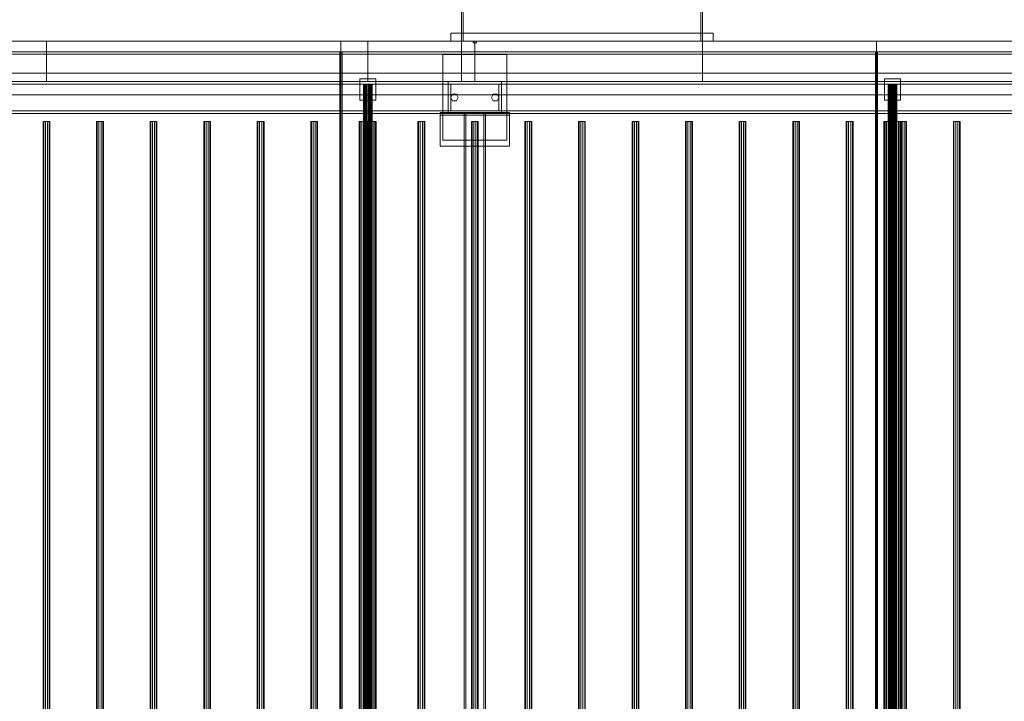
# Model space of a CAD drawing. Header units: millimetres. Extents: x -3490 to 61924, y -72580 to 6847.
# Tile 912 of 1056: x 45611 to 47450, y -17832 to -16560. Entities that reach past the tile are written whole.
import ezdxf

# ---------------------------------------------------------------- set-up
doc = ezdxf.new("R2010")
doc.units = ezdxf.units.MM
doc.layers.add('superior_secador', color=7, linetype='Continuous', lineweight=0)

msp = doc.modelspace()

# ---------------------------------------------------------------- linework, layer by layer
at = {"layer": 'superior_secador'}
for p, q in [((46436.134, -16600), (46436.134, -16210)), ((46439.134, -16210), (46439.134, -16600)), ((46883.134, -16600), (46883.134, -16210)), ((46886.134, -16210), (46886.134, -16600)), ((46416.134, -16600), (46416.134, -16585)), ((46416.134, -16585), (46906.134, -16585)), ((46416.134, -16585), (46436.134, -16585)), ((46436.134, -16585), (46436.134, -16600)), ((46886.134, -16600), (46886.134, -16585)), ((46886.134, -16585), (46906.134, -16585)), ((46906.134, -16585), (46906.134, -16600)), ((40461.134, -16600), (60461.134, -16600)), ((45211.134, -16600), (46211.134, -16600)), ((45461.134, -16600), (45661.134, -16600)), ((45661.134, -16600), (45661.134, -16675)), ((45661.134, -16600), (46261.134, -16600)), ((46211.134, -16600), (46211.134, -19400)), ((46211.134, -16600), (47211.134, -16600)), ((46261.134, -16600), (46261.134, -16675)), ((46261.134, -16600), (46436.134, -16600)), ((46906.134, -16600), (46416.134, -16600)), ((46436.134, -16600), (46416.134, -16600)), ((46436.134, -16600), (46436.134, -16675)), ((46436.134, -16600), (46461.134, -16600)), ((46886.134, -16600), (46436.134, -16600)), ((46439.134, -16600), (46436.134, -16600)), ((46458.134, -16603), (46458.134, -16600)), ((46458.134, -16600), (46464.134, -16600)), ((46464.134, -16603), (46458.134, -16603)), ((46461.134, -16600), (46461.134, -16675)), ((46461.134, -16600), (46886.134, -16600)), ((46464.134, -16600), (46464.134, -16603)), ((46886.134, -16600), (46883.134, -16600)), ((46886.134, -16600), (46886.134, -16675)), ((46886.134, -16600), (47461.134, -16600)), ((46906.134, -16600), (46886.134, -16600)), ((47211.134, -16600), (47211.134, -19400)), ((47211.134, -16600), (48211.134, -16600)), ((60461.134, -16620), (40461.134, -16620)), ((46209.134, -19380), (46209.134, -16620)), ((46209.134, -16620), (46213.134, -16620)), ((46213.134, -16620), (46213.134, -19380)), ((47209.134, -19380), (47209.134, -16620)), ((47209.134, -16620), (47213.134, -16620)), ((47213.134, -16620), (47213.134, -19380)), ((60461.134, -16624), (40461.134, -16624)), ((46401.134, -16785), (46401.134, -16625)), ((46401.134, -16625), (46521.134, -16625)), ((46521.134, -16625), (46521.134, -16785)), ((40461.134, -16675), (60461.134, -16675)), ((40811.134, -16660), (60111.134, -16660)), ((45661.134, -16675), (45461.134, -16675)), ((46261.134, -16675), (45661.134, -16675)), ((46246.134, -16710), (46246.134, -16670)), ((46246.134, -16670), (46276.134, -16670)), ((46436.134, -16675), (46261.134, -16675)), ((46276.134, -16670), (46276.134, -16710)), ((46411.134, -16680), (46411.134, -16675)), ((46411.134, -16675), (46511.134, -16675)), ((46461.134, -16675), (46436.134, -16675)), ((46886.134, -16675), (46461.134, -16675)), ((46511.134, -16675), (46511.134, -16680)), ((47461.134, -16675), (46886.134, -16675)), ((47226.134, -16710), (47226.134, -16670)), ((47226.134, -16670), (47256.134, -16670)), ((47256.134, -16670), (47256.134, -16710)), ((60461.134, -16680), (40461.134, -16680)), ((46253.406, -16680), (46253.134, -16680)), ((46253.134, -16680), (46253.134, -19320)), ((46254.206, -16680), (46253.406, -16680)), ((46253.406, -16680), (46253.406, -19320)), ((46255.477, -16680), (46254.206, -16680)), ((46254.206, -16680), (46254.206, -19320)), ((46257.134, -16680), (46255.477, -16680)), ((46255.477, -16680), (46255.477, -19320)), ((46259.063, -16680), (46257.134, -16680)), ((46257.134, -16680), (46257.134, -19320)), ((46261.134, -16680), (46259.063, -16680)), ((46259.063, -16680), (46259.063, -19320)), ((46263.204, -16680), (46261.134, -16680)), ((46261.134, -16680), (46261.134, -19320)), ((46265.134, -16680), (46263.204, -16680)), ((46263.204, -16680), (46263.204, -19320)), ((46266.791, -16680), (46265.134, -16680)), ((46265.134, -16680), (46265.134, -19320)), ((46268.062, -16680), (46266.791, -16680)), ((46266.791, -16680), (46266.791, -19320)), ((46268.861, -16680), (46268.062, -16680)), ((46268.062, -16680), (46268.062, -19320)), ((46268.861, -16680), (46269.134, -16680)), ((46268.861, -16680), (46268.861, -19320)), ((46269.134, -19320), (46269.134, -16680)), ((46511.134, -16680), (46411.134, -16680)), ((46411.134, -16730), (46411.134, -16680)), ((46411.134, -16680), (46416.134, -16680)), ((46416.134, -16680), (46416.134, -16730)), ((46506.134, -16730), (46506.134, -16680)), ((46506.134, -16680), (46511.134, -16680)), ((46511.134, -16680), (46511.134, -16730)), ((47233.406, -16680), (47233.134, -16680)), ((47233.134, -16680), (47233.134, -19320)), ((47234.206, -16680), (47233.406, -16680)), ((47233.406, -16680), (47233.406, -19320)), ((47235.477, -16680), (47234.206, -16680)), ((47234.206, -16680), (47234.206, -19320)), ((47237.134, -16680), (47235.477, -16680)), ((47235.477, -16680), (47235.477, -19320)), ((47239.063, -16680), (47237.134, -16680)), ((47237.134, -16680), (47237.134, -19320)), ((47241.134, -16680), (47239.063, -16680)), ((47239.063, -16680), (47239.063, -19320)), ((47243.204, -16680), (47241.134, -16680)), ((47241.134, -16680), (47241.134, -19320)), ((47245.134, -16680), (47243.204, -16680)), ((47243.204, -16680), (47243.204, -19320)), ((47246.791, -16680), (47245.134, -16680)), ((47245.134, -16680), (47245.134, -19320)), ((47248.062, -16680), (47246.791, -16680)), ((47246.791, -16680), (47246.791, -19320)), ((47248.861, -16680), (47248.062, -16680)), ((47248.062, -16680), (47248.062, -19320)), ((47248.861, -16680), (47249.134, -16680)), ((47248.861, -16680), (47248.861, -19320)), ((47249.134, -19320), (47249.134, -16680)), ((60111.134, -16700), (40811.134, -16700)), ((46276.134, -16710), (46246.134, -16710)), ((46416.134, -16705), (46419.634, -16698.938)), ((46419.634, -16711.062), (46416.134, -16705)), ((46419.634, -16698.938), (46426.634, -16698.938)), ((46426.634, -16711.062), (46419.634, -16711.062)), ((46426.634, -16698.938), (46430.134, -16705)), ((46430.134, -16705), (46426.634, -16711.062)), ((46492.134, -16705), (46495.634, -16698.938)), ((46495.634, -16711.062), (46492.134, -16705)), ((46495.634, -16698.938), (46502.634, -16698.938)), ((46502.634, -16711.062), (46495.634, -16711.062)), ((46502.634, -16698.938), (46506.134, -16705)), ((46506.134, -16705), (46502.634, -16711.062)), ((47256.134, -16710), (47226.134, -16710)), ((40461.134, -16730), (60461.134, -16730)), ((46396.134, -16738), (46396.134, -16733)), ((46396.134, -16733), (46526.134, -16733)), ((46396.134, -16796), (46396.134, -16733)), ((46411.134, -16735), (46411.134, -16730)), ((46411.134, -16730), (46511.134, -16730)), ((46416.134, -16730), (46411.134, -16730)), ((46511.134, -16730), (46506.134, -16730)), ((46511.134, -16730), (46511.134, -16735)), ((46526.134, -16733), (46526.134, -16738)), ((46526.134, -16733), (46526.134, -16796)), ((60461.134, -16735), (40461.134, -16735)), ((45655.997, -16750), (45654.784, -16750)), ((45654.784, -16750), (45654.784, -19250)), ((45659.172, -16750), (45655.997, -16750)), ((45655.997, -16750), (45655.997, -19250)), ((45663.096, -16750), (45659.172, -16750)), ((45659.172, -16750), (45659.172, -19250)), ((45666.271, -16750), (45663.096, -16750)), ((45663.096, -16750), (45663.096, -19250)), ((45666.271, -16750), (45667.484, -16750)), ((45666.271, -16750), (45666.271, -19250)), ((45667.484, -19250), (45667.484, -16750)), ((45755.997, -16750), (45754.784, -16750)), ((45754.784, -16750), (45754.784, -19250)), ((45759.172, -16750), (45755.997, -16750)), ((45755.997, -16750), (45755.997, -19250)), ((45763.096, -16750), (45759.172, -16750)), ((45759.172, -16750), (45759.172, -19250)), ((45766.271, -16750), (45763.096, -16750)), ((45763.096, -16750), (45763.096, -19250)), ((45766.271, -16750), (45767.484, -16750)), ((45766.271, -16750), (45766.271, -19250)), ((45767.484, -19250), (45767.484, -16750)), ((45855.997, -16750), (45854.784, -16750)), ((45854.784, -16750), (45854.784, -19250)), ((45859.172, -16750), (45855.997, -16750)), ((45855.997, -16750), (45855.997, -19250)), ((45863.096, -16750), (45859.172, -16750)), ((45859.172, -16750), (45859.172, -19250)), ((45866.271, -16750), (45863.096, -16750)), ((45863.096, -16750), (45863.096, -19250)), ((45866.271, -16750), (45867.484, -16750)), ((45866.271, -16750), (45866.271, -19250)), ((45867.484, -19250), (45867.484, -16750)), ((45955.997, -16750), (45954.784, -16750)), ((45954.784, -16750), (45954.784, -19250)), ((45959.172, -16750), (45955.997, -16750)), ((45955.997, -16750), (45955.997, -19250)), ((45963.096, -16750), (45959.172, -16750)), ((45959.172, -16750), (45959.172, -19250)), ((45966.271, -16750), (45963.096, -16750)), ((45963.096, -16750), (45963.096, -19250)), ((45966.271, -16750), (45967.484, -16750)), ((45966.271, -16750), (45966.271, -19250)), ((45967.484, -19250), (45967.484, -16750)), ((46055.997, -16750), (46054.784, -16750)), ((46054.784, -16750), (46054.784, -19250)), ((46059.172, -16750), (46055.997, -16750)), ((46055.997, -16750), (46055.997, -19250)), ((46063.096, -16750), (46059.172, -16750)), ((46059.172, -16750), (46059.172, -19250)), ((46066.271, -16750), (46063.096, -16750)), ((46063.096, -16750), (46063.096, -19250)), ((46066.271, -16750), (46067.484, -16750)), ((46066.271, -16750), (46066.271, -19250)), ((46067.484, -19250), (46067.484, -16750)), ((46155.997, -16750), (46154.784, -16750)), ((46154.784, -16750), (46154.784, -19250)), ((46159.172, -16750), (46155.997, -16750)), ((46155.997, -16750), (46155.997, -19250)), ((46163.096, -16750), (46159.172, -16750)), ((46159.172, -16750), (46159.172, -19250)), ((46166.271, -16750), (46163.096, -16750)), ((46163.096, -16750), (46163.096, -19250)), ((46166.271, -16750), (46167.484, -16750)), ((46166.271, -16750), (46166.271, -19250)), ((46167.484, -19250), (46167.484, -16750)), ((46245.679, -16750), (46245.134, -16750)), ((46245.134, -16750), (46245.134, -19250)), ((46247.277, -16750), (46245.679, -16750)), ((46245.679, -16750), (46245.679, -19250)), ((46249.82, -16750), (46247.277, -16750)), ((46247.277, -16750), (46247.277, -19250)), ((46253.134, -16750), (46249.82, -16750)), ((46249.82, -16750), (46249.82, -19250)), ((46256.993, -16750), (46253.134, -16750)), ((46253.134, -16750), (46253.134, -19250)), ((46255.997, -16750), (46254.784, -16750)), ((46254.784, -16750), (46254.784, -19250)), ((46259.172, -16750), (46255.997, -16750)), ((46255.997, -16750), (46255.997, -19250)), ((46261.134, -16750), (46256.993, -16750)), ((46256.993, -16750), (46256.993, -19250)), ((46263.096, -16750), (46259.172, -16750)), ((46259.172, -16750), (46259.172, -19250)), ((46265.275, -16750), (46261.134, -16750)), ((46261.134, -16750), (46261.134, -19250)), ((46266.271, -16750), (46263.096, -16750)), ((46263.096, -16750), (46263.096, -19250)), ((46269.134, -16750), (46265.275, -16750)), ((46265.275, -16750), (46265.275, -19250)), ((46266.271, -16750), (46267.484, -16750)), ((46266.271, -16750), (46266.271, -19250)), ((46267.484, -19250), (46267.484, -16750)), ((46272.448, -16750), (46269.134, -16750)), ((46269.134, -16750), (46269.134, -19250)), ((46274.99, -16750), (46272.448, -16750)), ((46272.448, -16750), (46272.448, -19250)), ((46276.589, -16750), (46274.99, -16750)), ((46274.99, -16750), (46274.99, -19250)), ((46276.589, -16750), (46277.134, -16750)), ((46276.589, -16750), (46276.589, -19250)), ((46277.134, -19250), (46277.134, -16750)), ((46355.997, -16750), (46354.784, -16750)), ((46354.784, -16750), (46354.784, -19250)), ((46359.172, -16750), (46355.997, -16750)), ((46355.997, -16750), (46355.997, -19250)), ((46363.096, -16750), (46359.172, -16750)), ((46359.172, -16750), (46359.172, -19250)), ((46366.271, -16750), (46363.096, -16750)), ((46363.096, -16750), (46363.096, -19250)), ((46366.271, -16750), (46367.484, -16750)), ((46366.271, -16750), (46366.271, -19250)), ((46367.484, -19250), (46367.484, -16750)), ((46526.134, -16738), (46396.134, -16738)), ((46511.134, -16735), (46411.134, -16735)), ((46441.134, -19265), (46441.134, -16735)), ((46441.134, -16735), (46481.134, -16735)), ((46441.134, -16735), (46444.134, -16735)), ((46444.134, -16735), (46444.134, -19265)), ((46455.997, -16750), (46454.784, -16750)), ((46454.784, -16750), (46454.784, -19250)), ((46459.172, -16750), (46455.997, -16750)), ((46455.997, -16750), (46455.997, -19250)), ((46463.096, -16750), (46459.172, -16750)), ((46459.172, -16750), (46459.172, -19250)), ((46466.271, -16750), (46463.096, -16750)), ((46463.096, -16750), (46463.096, -19250)), ((46466.271, -16750), (46467.484, -16750)), ((46466.271, -16750), (46466.271, -19250)), ((46467.484, -19250), (46467.484, -16750)), ((46478.134, -19265), (46478.134, -16735)), ((46478.134, -16735), (46481.134, -16735)), ((46481.134, -16735), (46481.134, -19265)), ((46555.997, -16750), (46554.784, -16750)), ((46554.784, -16750), (46554.784, -19250)), ((46559.172, -16750), (46555.997, -16750)), ((46555.997, -16750), (46555.997, -19250)), ((46563.096, -16750), (46559.172, -16750)), ((46559.172, -16750), (46559.172, -19250)), ((46566.271, -16750), (46563.096, -16750)), ((46563.096, -16750), (46563.096, -19250)), ((46566.271, -16750), (46567.484, -16750)), ((46566.271, -16750), (46566.271, -19250)), ((46567.484, -19250), (46567.484, -16750)), ((46655.997, -16750), (46654.784, -16750)), ((46654.784, -16750), (46654.784, -19250)), ((46659.172, -16750), (46655.997, -16750)), ((46655.997, -16750), (46655.997, -19250)), ((46663.096, -16750), (46659.172, -16750)), ((46659.172, -16750), (46659.172, -19250)), ((46666.271, -16750), (46663.096, -16750)), ((46663.096, -16750), (46663.096, -19250)), ((46666.271, -16750), (46667.484, -16750)), ((46666.271, -16750), (46666.271, -19250)), ((46667.484, -19250), (46667.484, -16750)), ((46755.997, -16750), (46754.784, -16750)), ((46754.784, -16750), (46754.784, -19250)), ((46759.172, -16750), (46755.997, -16750)), ((46755.997, -16750), (46755.997, -19250)), ((46763.096, -16750), (46759.172, -16750)), ((46759.172, -16750), (46759.172, -19250)), ((46766.271, -16750), (46763.096, -16750)), ((46763.096, -16750), (46763.096, -19250)), ((46766.271, -16750), (46767.484, -16750)), ((46766.271, -16750), (46766.271, -19250)), ((46767.484, -19250), (46767.484, -16750)), ((46855.997, -16750), (46854.784, -16750)), ((46854.784, -16750), (46854.784, -19250)), ((46859.172, -16750), (46855.997, -16750)), ((46855.997, -16750), (46855.997, -19250)), ((46863.096, -16750), (46859.172, -16750)), ((46859.172, -16750), (46859.172, -19250)), ((46866.271, -16750), (46863.096, -16750)), ((46863.096, -16750), (46863.096, -19250)), ((46866.271, -16750), (46867.484, -16750)), ((46866.271, -16750), (46866.271, -19250)), ((46867.484, -19250), (46867.484, -16750)), ((46955.997, -16750), (46954.784, -16750)), ((46954.784, -16750), (46954.784, -19250)), ((46959.172, -16750), (46955.997, -16750)), ((46955.997, -16750), (46955.997, -19250)), ((46963.096, -16750), (46959.172, -16750)), ((46959.172, -16750), (46959.172, -19250)), ((46966.271, -16750), (46963.096, -16750)), ((46963.096, -16750), (46963.096, -19250)), ((46966.271, -16750), (46967.484, -16750)), ((46966.271, -16750), (46966.271, -19250)), ((46967.484, -19250), (46967.484, -16750)), ((47055.997, -16750), (47054.784, -16750)), ((47054.784, -16750), (47054.784, -19250)), ((47059.172, -16750), (47055.997, -16750)), ((47055.997, -16750), (47055.997, -19250)), ((47063.096, -16750), (47059.172, -16750)), ((47059.172, -16750), (47059.172, -19250)), ((47066.271, -16750), (47063.096, -16750)), ((47063.096, -16750), (47063.096, -19250)), ((47066.271, -16750), (47067.484, -16750)), ((47066.271, -16750), (47066.271, -19250)), ((47067.484, -19250), (47067.484, -16750)), ((47155.997, -16750), (47154.784, -16750)), ((47154.784, -16750), (47154.784, -19250)), ((47159.172, -16750), (47155.997, -16750)), ((47155.997, -16750), (47155.997, -19250)), ((47163.096, -16750), (47159.172, -16750)), ((47159.172, -16750), (47159.172, -19250)), ((47166.271, -16750), (47163.096, -16750)), ((47163.096, -16750), (47163.096, -19250)), ((47166.271, -16750), (47167.484, -16750)), ((47166.271, -16750), (47166.271, -19250)), ((47167.484, -19250), (47167.484, -16750)), ((47225.679, -16750), (47225.134, -16750)), ((47225.134, -16750), (47225.134, -19250)), ((47227.277, -16750), (47225.679, -16750)), ((47225.679, -16750), (47225.679, -19250)), ((47229.82, -16750), (47227.277, -16750)), ((47227.277, -16750), (47227.277, -19250)), ((47233.134, -16750), (47229.82, -16750)), ((47229.82, -16750), (47229.82, -19250)), ((47236.993, -16750), (47233.134, -16750)), ((47233.134, -16750), (47233.134, -19250)), ((47241.134, -16750), (47236.993, -16750)), ((47236.993, -16750), (47236.993, -19250)), ((47245.275, -16750), (47241.134, -16750)), ((47241.134, -16750), (47241.134, -19250)), ((47249.134, -16750), (47245.275, -16750)), ((47245.275, -16750), (47245.275, -19250)), ((47252.448, -16750), (47249.134, -16750)), ((47249.134, -16750), (47249.134, -19250)), ((47254.99, -16750), (47252.448, -16750)), ((47252.448, -16750), (47252.448, -19250)), ((47255.997, -16750), (47254.784, -16750)), ((47254.784, -16750), (47254.784, -19250)), ((47256.589, -16750), (47254.99, -16750)), ((47254.99, -16750), (47254.99, -19250)), ((47259.172, -16750), (47255.997, -16750)), ((47255.997, -16750), (47255.997, -19250)), ((47256.589, -16750), (47257.134, -16750)), ((47256.589, -16750), (47256.589, -19250)), ((47257.134, -19250), (47257.134, -16750)), ((47263.096, -16750), (47259.172, -16750)), ((47259.172, -16750), (47259.172, -19250)), ((47266.271, -16750), (47263.096, -16750)), ((47263.096, -16750), (47263.096, -19250)), ((47266.271, -16750), (47267.484, -16750)), ((47266.271, -16750), (47266.271, -19250)), ((47267.484, -19250), (47267.484, -16750)), ((47355.997, -16750), (47354.784, -16750)), ((47354.784, -16750), (47354.784, -19250)), ((47359.172, -16750), (47355.997, -16750)), ((47355.997, -16750), (47355.997, -19250)), ((47363.096, -16750), (47359.172, -16750)), ((47359.172, -16750), (47359.172, -19250)), ((47366.271, -16750), (47363.096, -16750)), ((47363.096, -16750), (47363.096, -19250)), ((47366.271, -16750), (47367.484, -16750)), ((47366.271, -16750), (47366.271, -19250)), ((47367.484, -19250), (47367.484, -16750)), ((46521.134, -16785), (46401.134, -16785)), ((46526.134, -16796), (46396.134, -16796))]:
    msp.add_line(p, q, dxfattribs=at)

doc.saveas('drawing.dxf')
